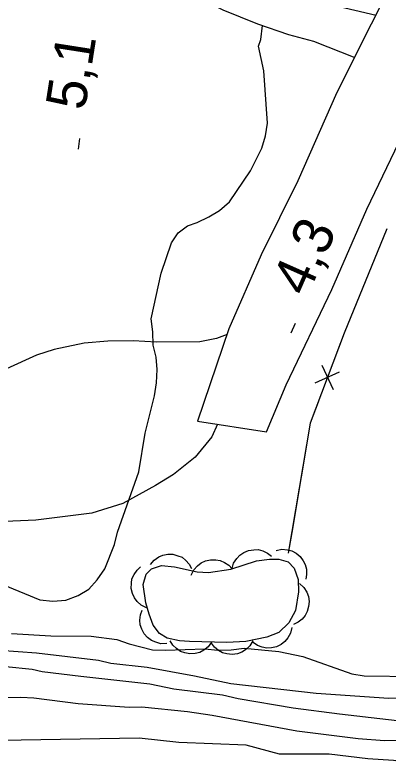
# Model space of a CAD drawing. Extents: x 282461 to 284471, y 5554090 to 5557646.
# Drawn here: x 283412 to 283440.1, y 5554612.8 to 5554669.4 of the extents above; entities that cross this region are included whole.
import ezdxf

# ---------------------------------------------------------------- set-up
doc = ezdxf.new("R2010")
doc.units = 0
for name, color, linetype in [('Niveau 1', 7, 'Continuous'), ('Niveau 19', 7, 'Continuous'), ('Niveau 2', 7, 'Continuous'), ('Niveau 21', 7, 'Continuous'), ('Niveau 22', 7, 'Continuous'), ('Niveau 3', 7, 'Continuous'), ('Niveau 37', 7, 'Continuous'), ('Niveau 4', 7, 'Continuous'), ('Niveau 44', 7, 'Continuous')]:
    doc.layers.add(name, color=color, linetype=linetype)

msp = doc.modelspace()

# ---------------------------------------------------------------- linework, layer by layer
at = {"layer": 'Niveau 1'}
for points in [[(283430.69, 5554665.22), (283430.31, 5554667.07), (283430.47, 5554667.59), (283430.61, 5554668.62)], [(283409.53, 5554627.29), (283413.85, 5554625.5), (283414.84, 5554625.4), (283415.82, 5554625.48), (283416.74, 5554625.84), (283417.55, 5554626.32), (283418.18, 5554627.02), (283418.74, 5554627.84), (283419.47, 5554629.65), (283419.69, 5554630.58), (283421.3, 5554635.12), (283421.77, 5554638.03), (283422.48, 5554640.82), (283422.64, 5554641.8), (283422.68, 5554642.79), (283422.61, 5554643.72), (283422.37, 5554644.64), (283422.35, 5554645.62), (283422.22, 5554646.61), (283422.98, 5554650.04), (283423.75, 5554652.31), (283424.26, 5554653.07), (283424.95, 5554653.6), (283425.7, 5554653.84), (283426.56, 5554654.26), (283427.37, 5554654.74), (283428.11, 5554655.39), (283429.7, 5554657.73), (283430.54, 5554659.42), (283430.82, 5554660.36), (283430.98, 5554661.29), (283430.69, 5554665.22)]]:
    msp.add_lwpolyline(points, dxfattribs=at)
at = {"layer": 'Niveau 19'}
msp.add_lwpolyline([(283439.14, 5554669.39), (283434.33, 5554670.52), (283430, 5554671.93), (283427.2, 5554672.93), (283423.91, 5554674.63), (283420.02, 5554676.89), (283414, 5554679.87), (283412.6, 5554677.01), (283417.06, 5554674.75), (283422.67, 5554672.23), (283427.63, 5554669.82), (283430.23, 5554668.75), (283432.55, 5554667.95), (283434.44, 5554667.45), (283437.53, 5554666.22)], dxfattribs=at)
at = {"layer": 'Niveau 2'}
for points in [[(283411.74, 5554622.99), (283414.7, 5554622.8), (283417.72, 5554622.79), (283419.64, 5554622.53), (283420.57, 5554622.2), (283422.32, 5554621.76), (283423.31, 5554621.72), (283426.26, 5554621.82), (283427.25, 5554621.72), (283428.24, 5554621.74), (283429.22, 5554621.87)], [(283444.8, 5554618.17), (283440.09, 5554618.09), (283434.63, 5554618.47), (283428.23, 5554619.19), (283425.49, 5554619.78), (283421.93, 5554620.42), (283419.2, 5554620.73), (283418.27, 5554620.95), (283413.61, 5554621.51), (283410.82, 5554621.7)], [(283429.22, 5554621.87), (283431.84, 5554621.62), (283433.64, 5554621.24), (283437.32, 5554619.96), (283438.25, 5554619.8), (283442.08, 5554619.75)], [(283411.3, 5554620.49), (283413.28, 5554620.29), (283414.03, 5554620.13), (283416.95, 5554619.77), (283422.13, 5554619.21), (283423.94, 5554618.83), (283427.6, 5554618.37), (283428.77, 5554618.09), (283432.91, 5554617.4), (283436.4, 5554616.94), (283443.1, 5554616.17), (283445.02, 5554616.08), (283460.66, 5554616.33), (283462.57, 5554616.53), (283465.3, 5554616.98), (283467.21, 5554617.12), (283477.8, 5554617.29), (283480.7, 5554617.63), (283487.25, 5554618.66), (283490.97, 5554619.12), (283493.35, 5554619.27)], [(283403.76, 5554618.05), (283412.43, 5554618.19), (283413.42, 5554618.15), (283416.74, 5554617.73), (283420.58, 5554617.44), (283421.52, 5554617.46), (283424.95, 5554617.11), (283426.82, 5554616.84), (283433.18, 5554615.67), (283437.78, 5554615.1), (283439.76, 5554614.95), (283445.7, 5554614.99), (283454.96, 5554614.38), (283455.95, 5554614.39), (283457.81, 5554614.6), (283460.6, 5554614.76), (283466.17, 5554615.48), (283479.26, 5554615.69), (283485.59, 5554616.71), (283490.29, 5554617.37), (283495.18, 5554617.44)]]:
    msp.add_lwpolyline(points, dxfattribs=at)
at = {"layer": 'Niveau 21'}
msp.add_lwpolyline([(283462.85, 5554713.55), (283460.84, 5554710.01), (283458.27, 5554705.71), (283453.66, 5554698.47), (283451.25, 5554694.06), (283448.14, 5554688.04), (283443.9, 5554678.96), (283436.19, 5554663.6), (283433.25, 5554656.97), (283430.49, 5554651.4), (283428.08, 5554645.85), (283425.72, 5554638.93), (283430.9, 5554638.13), (283432.39, 5554641.66), (283435.8, 5554648.82), (283438.45, 5554654.85), (283442.34, 5554662.98), (283451.03, 5554682.19), (283455.9, 5554691.75), (283462.03, 5554701.47), (283465.47, 5554707.15), (283470.24, 5554714.7)], dxfattribs=at)
at = {"layer": 'Niveau 22'}
for points in [[(283427.94, 5554645.44), (283427.15, 5554645.13), (283425.88, 5554644.87), (283422.62, 5554644.86), (283420.88, 5554644.95), (283418.97, 5554644.92), (283417.2, 5554644.79), (283414.93, 5554644.3), (283413.6, 5554643.88), (283411.36, 5554642.86), (283409.11, 5554641.72), (283403.97, 5554638.09), (283402.02, 5554636.56), (283399.81, 5554634.6), (283398.86, 5554633.87), (283396.55, 5554632.36), (283393.24, 5554630.67)], [(283427.22, 5554638.7), (283426.78, 5554637.74), (283425.53, 5554636.21), (283423.9, 5554634.93), (283422.56, 5554634.08), (283420.1, 5554632.73), (283417.77, 5554632.02), (283413.55, 5554631.49), (283408.91, 5554631.3), (283404.26, 5554631.14), (283400.16, 5554631.29), (283396.73, 5554631.16), (283387.99, 5554630.01), (283386.74, 5554629.63), (283385.43, 5554628.84), (283383.75, 5554626.38), (283382.4, 5554623.48), (283380.99, 5554620.7), (283379.85, 5554619.3), (283378.43, 5554618.05)]]:
    msp.add_lwpolyline(points, dxfattribs=at)
at = {"layer": 'Niveau 3'}
for p, q in [((283416.76, 5554659.35), (283416.88, 5554660.14)), ((283432.75, 5554645.56), (283433.07, 5554646.29))]:
    msp.add_line(p, q, dxfattribs=at)
at = {"layer": 'Niveau 37'}
for p, q in [((283435.07, 5554643.13), (283435.9, 5554641.31)), ((283434.57, 5554641.81), (283436.4, 5554642.63))]:
    msp.add_line(p, q, dxfattribs=at)
for points in [[(283439.94, 5554653.36), (283436.74, 5554645.53), (283434.18, 5554638.77), (283432.54, 5554629.01)], [(283439.94, 5554653.36), (283436.74, 5554645.53), (283436.19, 5554644.09)], [(283434.78, 5554640.35), (283434.18, 5554638.77), (283432.8, 5554630.57)], [(283432.8, 5554630.57), (283432.54, 5554629.01)]]:
    msp.add_lwpolyline(points, dxfattribs=at)
at = {"layer": 'Niveau 4'}
msp.add_lwpolyline([(283493.28, 5554615.06), (283482.69, 5554614.9), (283480.77, 5554614.7), (283476.12, 5554614.04), (283475.25, 5554613.85), (283473.39, 5554613.65), (283462.91, 5554613.49), (283460.01, 5554613.21), (283456.17, 5554613.09), (283454.25, 5554612.95), (283445.75, 5554612.81), (283442.95, 5554613.06), (283440.44, 5554613.43), (283438.52, 5554613.57), (283435.6, 5554613.93), (283431.88, 5554613.93), (283429.37, 5554614.59), (283424.3, 5554614.8), (283421.33, 5554615.11), (283410.97, 5554614.95)], dxfattribs=at)
at = {"layer": 'Niveau 44'}
for points in [[(283422.18, 5554628.16), (283422.46, 5554628.49), (283422.81, 5554628.73), (283423.12, 5554628.87), (283423.48, 5554628.93), (283423.86, 5554628.93), (283424.24, 5554628.82), (283424.55, 5554628.7), (283424.84, 5554628.47), (283425.09, 5554628.18), (283425.27, 5554627.85)], [(283428.31, 5554627.85), (283428.43, 5554628.26), (283428.66, 5554628.61), (283428.89, 5554628.87), (283429.19, 5554629.07), (283429.55, 5554629.21), (283429.94, 5554629.27), (283430.28, 5554629.28), (283430.63, 5554629.18), (283430.97, 5554629.02), (283431.27, 5554628.79)], [(283431.63, 5554629.22), (283432.06, 5554629.3), (283432.48, 5554629.26), (283432.81, 5554629.19), (283433.13, 5554629.01), (283433.42, 5554628.76), (283433.66, 5554628.44), (283433.82, 5554628.15), (283433.9, 5554627.8), (283433.92, 5554627.41), (283433.85, 5554627.05)], [(283432.59, 5554623.77), (283431.84, 5554623.06), (283430.92, 5554622.7), (283429.36, 5554622.39), (283427.91, 5554622.31), (283425.12, 5554622.38), (283424.37, 5554622.42), (283423.44, 5554622.64), (283422.85, 5554622.98), (283422.38, 5554623.61), (283422.08, 5554624.42), (283421.83, 5554625.28), (283421.63, 5554626.67), (283421.85, 5554627.43), (283422.25, 5554627.84), (283423, 5554628.08), (283423.99, 5554627.98), (283425.68, 5554627.6), (283426.55, 5554627.56), (283428.23, 5554627.82), (283430.14, 5554628.43), (283431.12, 5554628.56), (283431.82, 5554628.57), (283432.52, 5554628.35), (283432.99, 5554627.89), (283433.29, 5554627.03), (283433.3, 5554626.1), (283433.09, 5554624.71), (283432.59, 5554623.77)], [(283425.25, 5554627.36), (283425.43, 5554627.75), (283425.71, 5554628.06), (283425.98, 5554628.28), (283426.31, 5554628.43), (283426.68, 5554628.52), (283427.08, 5554628.51), (283427.41, 5554628.47), (283427.74, 5554628.32), (283428.06, 5554628.11), (283428.31, 5554627.83)], [(283421.88, 5554624.91), (283421.49, 5554625.1), (283421.19, 5554625.39), (283420.97, 5554625.65), (283420.83, 5554625.98), (283420.74, 5554626.36), (283420.75, 5554626.75), (283420.79, 5554627.09), (283420.95, 5554627.42), (283421.17, 5554627.73), (283421.44, 5554627.98)], [(283433.39, 5554626.73), (283433.71, 5554626.43), (283433.93, 5554626.07), (283434.06, 5554625.76), (283434.1, 5554625.39), (283434.07, 5554625.01), (283433.95, 5554624.64), (283433.81, 5554624.33), (283433.57, 5554624.06), (283433.27, 5554623.82), (283432.93, 5554623.66)], [(283423.41, 5554622.23), (283422.97, 5554622.21), (283422.57, 5554622.32), (283422.25, 5554622.45), (283421.96, 5554622.67), (283421.71, 5554622.96), (283421.53, 5554623.31), (283421.41, 5554623.62), (283421.39, 5554623.99), (283421.43, 5554624.37), (283421.55, 5554624.72)], [(283432.8, 5554623.44), (283432.71, 5554623.01), (283432.5, 5554622.65), (283432.29, 5554622.38), (283432, 5554622.16), (283431.66, 5554621.99), (283431.27, 5554621.91), (283430.93, 5554621.88), (283430.58, 5554621.95), (283430.22, 5554622.09), (283429.91, 5554622.31)], [(283426.77, 5554622.34), (283426.52, 5554621.99), (283426.18, 5554621.73), (283425.89, 5554621.56), (283425.53, 5554621.48), (283425.15, 5554621.45), (283424.76, 5554621.53), (283424.44, 5554621.63), (283424.14, 5554621.84), (283423.86, 5554622.1), (283423.66, 5554622.42)], [(283429.87, 5554622.42), (283429.64, 5554622.05), (283429.33, 5554621.76), (283429.05, 5554621.57), (283428.71, 5554621.46), (283428.33, 5554621.4), (283427.93, 5554621.45), (283427.6, 5554621.52), (283427.29, 5554621.71), (283426.99, 5554621.95), (283426.77, 5554622.25)]]:
    msp.add_lwpolyline(points, dxfattribs=at)

# ---------------------------------------------------------------- texts
at = {"layer": 'Niveau 3'}
for s, height, rotation, p in [('5,1  ', 3, 81.0957, (283417.24, 5554662.19)), ('4,3  ', 2.9999, 66.1195, (283433.95, 5554648.18))]:
    msp.add_text(s, height=height, rotation=rotation, dxfattribs=at).set_placement(p)

doc.saveas('drawing.dxf')
